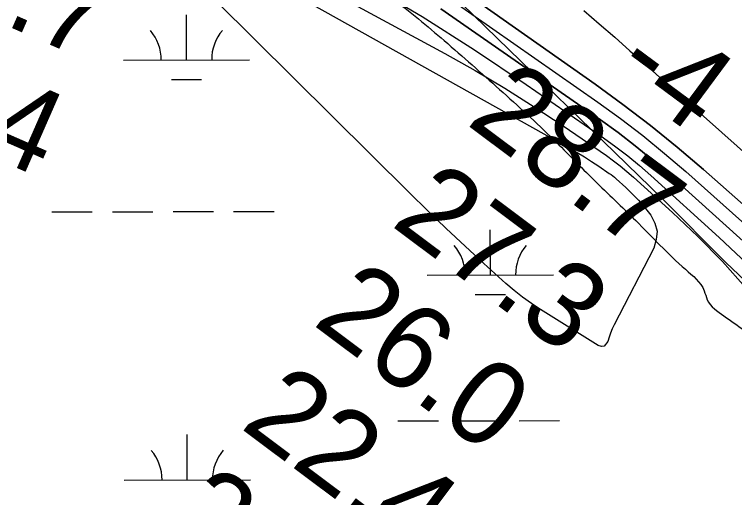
# Model space of a CAD drawing. Extents: x 3329297 to 3367176, y 649250 to 674653.
# Drawn here: x 3337281 to 3337851, y 667108 to 667490 of the extents above; entities that cross this region are included whole.
import ezdxf

# ---------------------------------------------------------------- set-up
doc = ezdxf.new("R2010")
doc.units = 0
for name, color, linetype in [('V-RIVR-EDGE', 7, 'Continuous'), ('V-RIVR-RANG', 7, 'Continuous'), ('V-SITE-VEGE', 7, 'Continuous'), ('V-TOPO-DPTH', 7, 'Continuous'), ('V-TOPO-MAJR', 7, 'Continuous'), ('V-TOPO-MINR', 7, 'Continuous'), ('V-TOPO-WATR', 7, 'Continuous'), ('V-WETL-SWMP', 7, 'Continuous')]:
    doc.layers.add(name, color=color, linetype=linetype)

msp = doc.modelspace()

# ---------------------------------------------------------------- linework, layer by layer
at = {"layer": 'V-RIVR-EDGE'}
msp.add_spline([(3333408.6727218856, 669402.2502367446), (3333456.1886436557, 669390.7090641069), (3333480.632804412, 669386.5037801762), (3333498.4442359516, 669381.9004130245), (3333510.874581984, 669380.2117401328), (3333522.0532843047, 669375.2102897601), (3333537.7912833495, 669370.1975655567), (3333569.2775303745, 669364.3169323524), (3333591.646208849, 669358.8733283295), (3333623.1242567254, 669349.6768429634), (3333650.8740207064, 669341.3185446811), (3333676.1368955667, 669332.9663957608), (3333726.255338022, 669319.1644934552), (3333778.852470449, 669302.0405896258), (3333791.695248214, 669299.5219287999), (3333813.647395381, 669293.2503866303), (3333833.9385417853, 669285.739499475), (3333853.8131568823, 669277.4006741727), (3333866.2476024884, 669277.3699273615), (3333927.544747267, 669258.5665746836), (3333978.897410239, 669241.0312640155), (3334054.6962837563, 669220.1196324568), (3334082.033616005, 669212.5913221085), (3334104.3992197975, 669205.9042735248), (3334133.3862789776, 669195.0560114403), (3334212.0762741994, 669169.9923904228), (3334258.8747649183, 669154.5407611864), (3334287.450417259, 669144.9369685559), (3334323.8991686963, 669134.4847399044), (3334362.8276349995, 669121.1249912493), (3334397.6153856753, 669109.4334176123), (3334435.2973327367, 669094.8332990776), (3334441.920837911, 669091.5010486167), (3334451.864294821, 669089.8185250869), (3334460.968539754, 669083.9932361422), (3334464.6957987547, 669082.7405675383), (3334470.5005898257, 669083.555182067), (3334476.295131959, 669080.2249813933), (3334476.699364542, 669076.0791412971), (3334486.638721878, 669072.7386916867), (3334503.2159328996, 669071.8687328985), (3334523.51425356, 669067.2592163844), (3334538.4212397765, 669061.419578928), (3334550.425830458, 669055.1726342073), (3334564.912185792, 669046.8471325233), (3334575.678456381, 669042.6756700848), (3334598.8740481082, 669036.4010532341), (3334626.2165048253, 669030.9451504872), (3334690.8459000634, 669018.7653029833), (3334721.0958767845, 669015.7891151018), (3334733.1158408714, 669015.7593931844), (3334745.124531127, 669011.1703745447), (3334755.067988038, 669009.4878510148), (3334769.572791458, 669008.623016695), (3334791.1155815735, 669004.4249070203), (3334799.8196934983, 669004.4033842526), (3334813.49860856, 669004.784044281), (3334832.5524597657, 668999.7631209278), (3334841.6679785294, 668998.4971287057), (3334844.560125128, 668994.7596207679), (3334856.983296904, 668990.1695772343), (3334864.0141093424, 668983.934931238), (3334870.21595874, 668977.7023350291), (3334876.8292149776, 668970.2252693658), (3334882.2133751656, 668968.554019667), (3334894.6406465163, 668965.6219022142), (3334904.173721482, 668965.5983296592), (3334918.263018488, 668964.3200387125), (3334926.5505991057, 668963.4705777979), (3334936.0713753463, 668958.4732270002), (3334945.1674211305, 668949.3320858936), (3334956.7524058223, 668941.0137584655), (3334959.6548013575, 668941.4210657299), (3334971.6747654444, 668941.3913438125), (3334983.2812729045, 668941.777128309), (3334993.2216551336, 668938.8511602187), (3335003.5672948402, 668932.1938335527), (3335011.4250205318, 668925.1281747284), (3335021.774759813, 668920.1287741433), (3335034.198956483, 668915.9532121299), (3335054.9127835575, 668911.7571522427), (3335056.9780169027, 668908.8506571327), (3335064.8408670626, 668903.8574059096), (3335073.5357549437, 668900.1055494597), (3335080.9912978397, 668898.0146937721), (3335087.623002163, 668897.9982954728), (3335095.083669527, 668897.9798473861), (3335097.5633843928, 668895.0723273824), (3335105.0076534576, 668888.422174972), (3335114.110873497, 668882.1824045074), (3335138.1282540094, 668873.0043672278), (3335159.659770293, 668864.2469608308), (3335185.7382845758, 668850.5045023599), (3335195.2426625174, 668838.8754472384), (3335210.971437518, 668830.132389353), (3335229.1973505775, 668825.5279973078), (3335249.9019536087, 668817.6016037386), (3335252.3734693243, 668811.3782315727), (3335261.477714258, 668805.5529426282), (3335272.651292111, 668798.4790846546), (3335296.262390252, 668792.61792443), (3335327.3136578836, 668778.4486857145), (3335359.187739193, 668761.7905080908), (3335399.3381272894, 668739.7235728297), (3335432.4566780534, 668723.4768020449), (3335466.406241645, 668708.0569445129), (3335508.6372364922, 668689.3007369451), (3335535.5416391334, 668674.312784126), (3335583.9837074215, 668653.0543140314), (3335614.618443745, 668638.0571371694), (3335645.2572796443, 668624.7178863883), (3335682.08669111, 668600.586742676), (3335715.19601783, 668580.6096382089), (3335752.4522095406, 668561.4512478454), (3335771.912343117, 668553.1134474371), (3335793.8685898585, 668548.4998313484), (3335846.449323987, 668524.7442231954), (3335870.8791362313, 668514.7361979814), (3335887.859554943, 668509.3059175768), (3335894.885242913, 668500.9988639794), (3335912.676176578, 668488.1058664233), (3335927.5729138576, 668478.1214137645), (3335958.630330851, 668466.4390641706), (3335986.7812527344, 668452.6914812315), (3336001.2635084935, 668442.7080534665), (3336018.651234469, 668434.3753775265), (3336038.942380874, 668426.8644903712), (3336117.1820232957, 668387.2950410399), (3336184.2337393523, 668348.9967083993), (3336223.139657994, 668326.5183662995), (3336257.490379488, 668305.7092241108), (3336289.353186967, 668284.4917497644), (3336317.086552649, 668269.5017471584), (3336332.8173774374, 668261.5876523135), (3336456.5925930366, 668198.6944995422), (3336509.163078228, 668170.7940761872), (3336541.4485663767, 668152.8914291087), (3336585.7417198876, 668129.9852818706), (3336625.8992822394, 668110.8197172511), (3336652.80880935, 668097.9041720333), (3336753.3853585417, 668040.0421915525), (3336798.0847944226, 668013.8191672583), (3336819.6070866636, 668001.3314271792), (3336844.0256250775, 667986.7641052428), (3336862.231040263, 667973.8700827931), (3336893.6783413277, 667952.2391518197), (3336928.0331623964, 667933.0879357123), (3336960.3176256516, 667914.7708071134), (3336990.525581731, 667894.8008769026), (3337029.4202265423, 667867.7632380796), (3337069.147933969, 667842.3814755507), (3337101.0312393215, 667829.4536316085), (3337126.7014214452, 667818.199087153), (3337166.0084979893, 667790.3314603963), (3337200.355119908, 667767.8643921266), (3337228.4896434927, 667747.4851048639), (3337263.2538216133, 667726.2604562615), (3337288.909655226, 667709.2031705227), (3337372.5068105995, 667657.1859519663), (3337387.8067555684, 667642.6411776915), (3337413.867846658, 667621.8525333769), (3337448.62690031, 667598.5554771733), (3337473.4465966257, 667578.5988705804), (3337509.0233394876, 667550.7404678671), (3337579.3683600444, 667503.3153426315), (3337621.147977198, 667469.6388252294), (3337664.987703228, 667430.9834051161), (3337707.995391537, 667391.0865902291), (3337739.83155178, 667359.0925963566), (3337772.911156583, 667327.095527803), (3337812.19158589, 667288.4513815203), (3337827.070899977, 667271.4207430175), (3337829.540365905, 667264.3684078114), (3337842.772002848, 667251.4866840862), (3337873.3852164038, 667227.7853952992), (3337886.2023718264, 667214.9046964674), (3337903.1540935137, 667197.8689334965), (3337949.444837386, 667144.7005108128), (3337971.3600883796, 667123.5076339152), (3337996.1623615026, 667096.5048414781), (3338024.281511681, 667069.9083314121), (3338047.015476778, 667044.5685895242), (3338075.5337350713, 667011.7538317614), (3338104.875831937, 666976.8646166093), (3338113.5512468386, 666965.2376112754), (3338176.78038878, 666889.6451658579), (3338206.111211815, 666850.1966539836), (3338224.286905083, 666825.2826674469), (3338246.1878075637, 666798.2870492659), (3338263.5365875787, 666774.2040755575), (3338301.946033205, 666718.5682367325), (3338311.8587433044, 666704.451267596), (3338327.9712530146, 666683.2727392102), (3338335.393999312, 666667.918474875), (3338348.5989890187, 666644.2602316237), (3338362.6493400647, 666627.2316429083), (3338385.377155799, 666599.4050118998), (3338404.3818121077, 666574.4889755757), (3338412.640695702, 666562.0340320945), (3338414.686456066, 666551.2523880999), (3338422.1020281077, 666532.9967531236), (3338443.144245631, 666493.9832206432), (3338455.938853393, 666471.9839283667), (3338475.364140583, 666449.5537562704), (3338483.2228911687, 666442.9025789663), (3338498.1001554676, 666425.0429774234), (3338521.619013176, 666381.8784803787), (3338562.4938251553, 666317.5323802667), (3338585.6381721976, 666290.5336874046), (3338600.4857145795, 666260.654121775), (3338619.8659064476, 666219.9867627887), (3338640.9050492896, 666179.7297857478), (3338652.474660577, 666165.1942355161), (3338660.7232952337, 666148.5944768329), (3338708.98190755, 666053.1438146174), (3338735.395986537, 666007.4852541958), (3338756.445378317, 665971.3730923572), (3338777.085413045, 665937.3343630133), (3338810.119922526, 665887.1001075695), (3338828.6711513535, 665846.4347983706), (3338853.8315368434, 665796.6344974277), (3338873.6159612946, 665751.8212983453), (3338895.0726603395, 665712.8067409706), (3338903.7255275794, 665692.0611421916), (3338916.509886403, 665665.9170347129), (3338933.842268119, 665635.2023566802), (3338944.1407627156, 665609.4788800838), (3338956.4993661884, 665578.7765007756), (3338961.8548293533, 665565.4997685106), (3338976.7208198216, 665543.0808702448), (3338984.9725291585, 665527.7245561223), (3338995.2935714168, 665511.1196729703), (3339011.776492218, 665472.1174143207), (3339026.61583545, 665438.9219965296), (3339039.8146757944, 665412.776864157), (3339047.6160323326, 665382.9147217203), (3339085.518756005, 665289.9765709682), (3339099.521961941, 665253.8818323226), (3339113.537466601, 665222.7608719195), (3339126.3115764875, 665192.4719492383), (3339138.66710528, 665160.5261253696), (3339164.1968769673, 665092.4876126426), (3339180.2714656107, 665055.9732680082), (3339203.736003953, 664990.8412503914), (3339215.6709018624, 664956.4095622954), (3339231.2756647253, 664897.5142404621), (3339241.1391799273, 664863.5021583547), (3339253.8948417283, 664825.7525683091), (3339262.1168291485, 664798.3762901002), (3339275.2900471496, 664761.8691197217), (3339290.5336229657, 664724.5278618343), (3339306.203979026, 664692.1593572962), (3339318.964765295, 664656.4821748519), (3339324.3038301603, 664636.5737382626), (3339336.6409108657, 664597.1672470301), (3339352.318441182, 664567.7001131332), (3339365.5090823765, 664538.2391285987), (3339372.0946664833, 664519.571061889), (3339374.1014808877, 664493.0391201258), (3339373.2376714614, 664478.9487982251), (3339373.218198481, 664471.0736493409), (3339377.310744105, 664449.9248428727), (3339393.81416278, 664419.2122146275), (3339410.3083574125, 664384.7692527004), (3339423.473376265, 664344.9462301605), (3339458.488052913, 664257.4035134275), (3339469.999245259, 664219.2425165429), (3339470.384004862, 664207.2215275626), (3339477.7913777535, 664185.6500404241), (3339481.0559852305, 664164.9177652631), (3339486.3827513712, 664140.0355504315), (3339490.074139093, 664124.2760286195), (3339499.5651934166, 664107.2587137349), (3339512.7363616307, 664069.9225803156), (3339523.8248733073, 664028.4467561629), (3339527.4803897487, 663998.1803811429), (3339528.238635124, 663969.5791064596), (3339525.707675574, 663951.762550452), (3339522.3764500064, 663945.5535267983), (3339521.1176320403, 663939.3393786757), (3339523.9841562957, 663925.2398327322), (3339554.1172951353, 663875.0127515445), (3339569.3567713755, 663836.013567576), (3339574.2506079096, 663803.671710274), (3339577.0792110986, 663774.2363480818), (3339586.9191537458, 663730.6911910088), (3339599.6707159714, 663691.2836748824), (3339610.337571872, 663646.907504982), (3339623.109631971, 663615.7896192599), (3339630.5211044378, 663595.8760582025), (3339633.8369565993, 663595.867859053), (3339642.963749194, 663599.1611635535), (3339642.95145047, 663594.1873853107), (3339646.19760986, 663565.9944427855), (3339654.4124230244, 663535.7167939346), (3339664.2810626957, 663503.7771194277), (3339677.0346747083, 663465.1985663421), (3339691.8617192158, 663427.0293703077), (3339697.1997591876, 663406.7064521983), (3339697.163887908, 663392.1995989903), (3339697.1362157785, 663381.008597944), (3339704.945771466, 663354.4623076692), (3339710.6767701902, 663325.4342527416), (3339723.838714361, 663284.3677856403), (3339738.66883355, 663247.4420341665), (3339746.0680072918, 663222.5546948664), (3339747.677763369, 663203.069963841), (3339746.386148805, 663183.5924070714), (3339745.485443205, 663154.5807504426), (3339745.0115178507, 663130.5418471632), (3339742.911438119, 663119.3559705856), (3339739.5658640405, 663107.3442056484), (3339737.017481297, 663082.4814637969), (3339735.309335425, 663062.1759688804), (3339736.911917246, 663039.7898672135), (3339742.242782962, 663016.5655784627), (3339743.8884103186, 663011.5877006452), (3339748.0332255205, 663011.5774517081), (3339751.7584347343, 663009.4958200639), (3339753.8134191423, 663002.4445097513), (3339760.0162934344, 662996.6263950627), (3339761.245389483, 662990.8205790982), (3339763.695382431, 662975.8930950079), (3339763.2286313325, 662954.7555623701), (3339760.681273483, 662930.3073020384), (3339757.773753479, 662927.827587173), (3339749.0686166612, 662927.4346284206), (3339743.2658753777, 662927.4489769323), (3339738.698379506, 662924.1443986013), (3339734.9526724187, 662917.9363998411), (3339730.3882512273, 662915.8752660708), (3339727.477656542, 662912.1521066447), (3339727.0519011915, 662907.5938348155), (3339732.421712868, 662900.1198438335), (3339737.35654515, 662884.3572473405), (3339741.878945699, 662869.4246387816), (3339745.186598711, 662866.1005874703), (3339748.091044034, 662867.336857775), (3339750.602530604, 662877.2782648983), (3339752.6790377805, 662878.9310665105), (3339754.3287647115, 662875.611114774), (3339755.552736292, 662867.7328912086), (3339761.748436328, 662859.0134058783), (3339764.214827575, 662850.7176261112), (3339762.540503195, 662844.0900213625), (3339761.6572207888, 662822.1245505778), (3339758.317796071, 662812.5996747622), (3339756.6332227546, 662801.8272548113), (3339759.4905229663, 662783.9973751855), (3339757.4068415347, 662779.4432029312), (3339754.8933051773, 662768.6728327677), (3339755.279089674, 662757.0663253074), (3339757.7475307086, 662749.5995085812), (3339761.867748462, 662739.6417031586), (3339755.6290028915, 662730.952964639), (3339746.4612145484, 662711.0803993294), (3339737.739679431, 662704.055736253), (3339732.763851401, 662703.239071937), (3339730.26876313, 662699.9293691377), (3339733.558992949, 662689.5591319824), (3339736.8440983, 662677.1164872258), (3339737.236032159, 662667.9968688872), (3339731.8262496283, 662659.3060805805), (3339726.401093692, 662644.39806947), (3339724.3204869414, 662641.0873417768), (3339729.6892737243, 662633.1988692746), (3339729.674925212, 662627.3961279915), (3339727.1829116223, 662625.3298697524), (3339721.795676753, 662625.7576748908), (3339721.7700544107, 662615.3956368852), (3339722.9684036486, 662597.1553753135), (3339722.8782130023, 662560.6810015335), (3339725.302583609, 662535.3914794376), (3339725.2656874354, 662520.4701447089), (3339726.839572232, 662486.4785604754), (3339724.295289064, 662463.2737447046), (3339713.0427943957, 662438.4325256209), (3339703.8709064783, 662416.9020342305), (3339699.6635727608, 662391.6289104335), (3339692.887358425, 662333.2034143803), (3339688.2409457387, 662297.9837589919), (3339687.3535637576, 662274.3603621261), (3339683.5781347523, 662256.1323992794), (3339676.077496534, 662239.9860680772), (3339666.0725460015, 662216.7997003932), (3339659.795879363, 662192.7751456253), (3339656.8422391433, 662171.6437623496), (3339654.6570932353, 662126.0559195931), (3339650.425162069, 662090.8352393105), (3339644.542479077, 662058.5200292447), (3339643.666370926, 662039.4559291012), (3339638.218667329, 662015.4293245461), (3339634.446313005, 661998.4448062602), (3339628.5779785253, 661971.9323374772), (3339618.9803352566, 661945.8435742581), (3339616.461674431, 661933.0007964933), (3339617.227094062, 661907.3008924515), (3339619.634041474, 661874.9651845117), (3339617.096932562, 661854.6617393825), (3339612.9295696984, 661845.5533948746), (3339610.8346144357, 661836.4399258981), (3339609.9892530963, 661829.8102713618), (3339609.965680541, 661820.2771963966), (3339609.942107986, 661810.7441214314), (3339603.7084868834, 661804.1277905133), (3339600.795842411, 661799.5756680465), (3339598.6875635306, 661785.0739393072), (3339594.933657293, 661775.5500883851), (3339590.3343897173, 661759.3965829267), (3339588.631368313, 661741.1634956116), (3339585.7105246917, 661733.2955209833), (3339580.722397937, 661727.5050784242), (3339574.0814695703, 661723.7911430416), (3339572.818552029, 661715.9190688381), (3339571.9342447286, 661693.5391165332), (3339563.9637807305, 661655.0118081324), (3339553.9137348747, 661613.5882535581), (3339540.5539862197, 661574.6597872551), (3339527.603594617, 661533.6578884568), (3339508.4472540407, 661497.230659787), (3339490.1075777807, 661455.8276030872), (3339486.769177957, 661446.7172087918), (3339487.148813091, 661432.62381221), (3339486.2696302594, 661412.3162675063), (3339484.591206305, 661404.0307366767), (3339476.68531061, 661391.61576405), (3339467.94942698, 661378.7883596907), (3339452.99427076, 661365.1473656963), (3339446.7729483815, 661363.5048130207), (3339440.969182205, 661363.1046800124), (3339433.902498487, 661354.8324728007), (3339423.5189377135, 661346.1539832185), (3339398.2068679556, 661334.6110191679), (3339381.1936526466, 661326.7778909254), (3339369.985228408, 661319.7593772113), (3339357.514911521, 661305.2832708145), (3339344.6034658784, 661280.0316697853), (3339332.9723609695, 661269.6983288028), (3339320.9370234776, 661263.5108279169), (3339313.88981274, 661263.1137695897), (3339310.1666533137, 661266.0243642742), (3339308.108594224, 661271.8322300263), (3339302.7459568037, 661282.2075916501), (3339298.6113905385, 661286.3626557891), (3339290.7423910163, 661288.8690178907), (3339284.9396497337, 661288.8833664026), (3339274.9838940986, 661285.5921116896), (3339261.2752571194, 661273.1914875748), (3339255.456117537, 661266.574131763), (3339248.8223634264, 661265.7615670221), (3339234.7269170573, 661264.5529688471), (3339224.3638541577, 661264.1641096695), (3339216.476406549, 661259.2098044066), (3339211.8996866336, 661252.1748923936), (3339209.4035734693, 661248.4507080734), (3339211.04202657, 661240.5714596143), (3339215.5736511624, 661229.3691847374), (3339215.521381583, 661208.2306272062), (3339213.4069533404, 661191.2420093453), (3339208.832283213, 661185.0360603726), (3339198.8457807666, 661169.3103600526), (3339190.952183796, 661161.8691656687), (3339179.344651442, 661161.068899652), (3339154.487034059, 661165.6896899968), (3339127.9735403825, 661171.1435429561), (3339111.4065782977, 661176.158316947), (3339105.1893554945, 661176.1736903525), (3339096.8946006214, 661174.1217806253), (3339090.6640541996, 661168.7488942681), (3339085.6615789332, 661157.1557104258), (3339071.9488423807, 661143.0971602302), (3339054.9223034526, 661129.8757722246), (3339020.0781836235, 661118.7708622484), (3338993.5298435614, 661110.1323435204), (3338978.5828864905, 661099.8072016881), (3338965.285656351, 661086.162108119), (3338953.6268793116, 661064.6377660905), (3338937.398556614, 661038.9798826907)], degree=3, dxfattribs=at)
at = {"layer": 'V-SITE-VEGE'}
for p, q in [((3337635.157, 667498.7570000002), (3337793.6950000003, 667344.5350000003)), ((3337793.6950000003, 667344.5350000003), (3337844.33, 667293.826)), ((3337844.33, 667293.826), (3337887.563, 667252.334))]:
    msp.add_line(p, q, dxfattribs=at)
at = {"layer": 'V-TOPO-DPTH'}
for points in [[(3338119.533250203, 667109.0054915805), (3337826.4381179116, 667367.4799016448), (3337805.6256127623, 667385.2351468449), (3337784.4425174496, 667402.5207111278), (3337762.7035368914, 667419.1017540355), (3337740.5939661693, 667435.2131160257), (3337395.644255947, 667678.0103181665)], [(3337395.644255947, 667678.0103181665), (3337740.5939661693, 667435.2131160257), (3337762.7035368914, 667419.1017540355), (3337784.4425174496, 667402.5207111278), (3337805.6256127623, 667385.2351468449), (3337826.4381179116, 667367.4799016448), (3338119.533250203, 667109.0054915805)], [(3337879.7347103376, 667291.2901476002), (3337798.5624550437, 667364.3337092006), (3337785.639924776, 667375.5305587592), (3337772.45202055, 667386.3926085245), (3337758.866055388, 667396.7524586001), (3337745.014716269, 667406.7775088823), (3337618.5243307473, 667494.7574072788)]]:
    msp.add_lwpolyline(points, dxfattribs=at)
at = {"layer": 'V-TOPO-MAJR'}
for points in [[(3337789.70658172, 667318.6176948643), (3337789.1376322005, 667311.971172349), (3337787.0562444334, 667305.194071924), (3337755.751922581, 667244.4700620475), (3337754.237966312, 667241.2518152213), (3337752.8844570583, 667237.97401646), (3337751.771618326, 667234.6068897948), (3337750.819226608, 667231.1802111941), (3337747.7707903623, 667227.6216965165), (3337745.598362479, 667227.4242353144), (3337743.1018297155, 667228.0176721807), (3337697.2966854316, 667256.6163817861), (3337690.1331988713, 667261.3605888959), (3337683.154515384, 667266.3492056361), (3337676.453036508, 667271.7044368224), (3337669.936360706, 667277.3040776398), (3337652.5426855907, 667293.080398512), (3337637.5630133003, 667306.8521360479), (3337622.7090418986, 667320.756361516), (3337608.04362183, 667334.8593188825), (3337593.50390265, 667349.094764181), (3337379.093370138, 667561.8644082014)], [(3337447.513030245, 667537.1292033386), (3337720.4271178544, 667384.5265890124), (3337726.3123716, 667381.1304182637), (3337732.1330559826, 667377.6300929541), (3337737.8568863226, 667373.9735358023), (3337743.5161473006, 667370.2128240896), (3337751.8932044, 667364.4811165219), (3337753.2934642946, 667363.4802000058), (3337755.9918874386, 667361.3490915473), (3337757.290050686, 667360.2188996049), (3337765.075925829, 667353.1541289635), (3337770.101120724, 667348.3320254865), (3337774.9357658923, 667343.3355575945), (3337779.484586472, 667338.0775430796), (3337783.8428573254, 667332.6451641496), (3337784.7947277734, 667331.3884282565), (3337788.00687387, 667325.0683505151), (3337789.70658172, 667318.6176948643)]]:
    msp.add_lwpolyline(points, dxfattribs=at)
at = {"layer": 'V-TOPO-MINR'}
for points in [[(3337509.8852673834, 667583.9141446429), (3337742.7860743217, 667420.9723629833), (3337760.7717540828, 667407.9108996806), (3337778.4336064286, 667394.4400318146), (3337795.6097176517, 667380.3550571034), (3337812.4620014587, 667365.8606778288), (3337987.4234661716, 667209.9283724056)], [(3337424.447443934, 667566.1143266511), (3337621.507943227, 667459.4992097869), (3337645.5256862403, 667446.0041007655), (3337669.237116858, 667432.0084879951), (3337692.4890788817, 667417.2621196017), (3337715.4347285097, 667402.0152474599), (3337749.5688680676, 667378.5385279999), (3337755.131181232, 667374.5451467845), (3337760.5792742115, 667370.4075070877), (3337765.856036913, 667366.0534796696), (3337771.018579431, 667361.55519377), (3337801.9715754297, 667333.4658671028), (3337822.0392489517, 667314.358410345), (3337841.463173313, 667294.6462942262), (3337859.921473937, 667274.0271890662)], [(3337561.483919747, 667514.0000569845), (3337603.711405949, 667488.8236136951), (3337645.1348065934, 667462.3450229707), (3337686.0221501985, 667434.9983339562), (3337747.275993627, 667392.6348509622), (3337756.9858199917, 667385.6313812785), (3337766.499491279, 667378.380825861), (3337775.7189299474, 667370.7596418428), (3337784.742213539, 667362.8913720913), (3337838.8674339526, 667313.7750577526), (3337874.1702235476, 667280.5427601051)], [(3337618.5243307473, 667494.7574072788), (3337745.014716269, 667406.7775088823), (3337758.866055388, 667396.7524586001), (3337772.45202055, 667386.3926085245), (3337785.639924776, 667375.5305587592), (3337798.5624550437, 667364.3337092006), (3337879.7347103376, 667291.2901476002)], [(3337731.694643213, 667493.508114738), (3337743.947657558, 667482.9594739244), (3337756.15452264, 667472.3580430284), (3337768.29216383, 667461.6774270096), (3337780.383655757, 667450.9440209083), (3337794.651839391, 667438.1951819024), (3337799.575634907, 667433.7977318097), (3337804.500778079, 667429.4017923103), (3337809.4279427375, 667425.0081187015), (3337814.3564550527, 667420.6159556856), (3337906.5334274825, 667338.508244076)]]:
    msp.add_lwpolyline(points, dxfattribs=at)
at = {"layer": 'V-TOPO-WATR'}
msp.add_lwpolyline([(3337395.644255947, 667678.0103181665), (3337740.5939661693, 667435.2131160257), (3337762.7035368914, 667419.1017540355), (3337784.4425174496, 667402.5207111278), (3337805.6256127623, 667385.2351468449), (3337826.4381179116, 667367.4799016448), (3338119.533250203, 667109.0054915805)], dxfattribs=at)
at = {"layer": 'V-WETL-SWMP'}
for p, q in [((3337635.156599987, 667498.7530022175), (3337793.6926091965, 667344.5300285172)), ((3337416.8532342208, 667454.2283734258), (3337416.7851842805, 667490.2283043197)), ((3337366.8533243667, 667454.1338642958), (3337466.8531440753, 667454.3228825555)), ((3337404.8824247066, 667438.7747208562), (3337428.8823814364, 667438.8200852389)), ((3337793.6926091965, 667344.5300285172), (3337844.327612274, 667293.8230373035)), ((3337310.2363941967, 667333.9556492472), (3337342.236336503, 667334.0161350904)), ((3337358.2363076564, 667334.0463780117), (3337390.2362499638, 667334.1068638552)), ((3337406.236221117, 667334.1371067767), (3337438.2361634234, 667334.1975926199)), ((3337454.236134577, 667334.2278355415), (3337486.236076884, 667334.2883213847)), ((3337657.6476844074, 667283.870237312), (3337657.579634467, 667319.8701682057)), ((3337844.3276122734, 667293.8230373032), (3337887.560614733, 667252.3290443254)), ((3337607.6477745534, 667283.7757281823), (3337707.6475942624, 667283.964746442)), ((3337645.6768748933, 667268.4165847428), (3337669.676831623, 667268.4619491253)), ((3337584.45801511, 667168.2997043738), (3337616.4579574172, 667168.3601902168)), ((3337632.4579285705, 667168.3904331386), (3337664.4578708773, 667168.4509189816)), ((3337680.4578420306, 667168.4811619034), (3337712.457784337, 667168.5416477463)), ((3337417.4820818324, 667121.5540120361), (3337417.414031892, 667157.55394293)), ((3337367.482171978, 667121.4595029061), (3337467.481991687, 667121.6485211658))]:
    msp.add_line(p, q, dxfattribs=at)
for centre, radius, start, end in [((3337361.609500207, 667454.5987564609), 35.24628790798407, 359.3364795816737, 40.88013791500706), ((3337472.095173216, 667454.807594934), 35.24628790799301, 139.33647639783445, 180.88013473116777), ((3337602.403950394, 667284.2406203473), 35.24628790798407, 359.3364795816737, 40.88013791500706), ((3337712.8896234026, 667284.4494588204), 35.24628790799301, 139.33647639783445, 180.88013473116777), ((3337362.2383478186, 667121.9243950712), 35.24628790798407, 359.3364795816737, 40.88013791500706), ((3337472.7240208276, 667122.1332335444), 35.24628790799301, 139.33647639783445, 180.88013473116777)]:
    msp.add_arc(centre, radius, start, end, dxfattribs=at)

# ---------------------------------------------------------------- texts
at = {"layer": 'V-RIVR-RANG'}
for s, height, rotation, p in [('25.7', 66.99999999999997, 336.31832571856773, (3337179.9374357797, 667522.9257492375)), ('24.4', 66.99999999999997, 336.31832571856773, (3337139.9914357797, 667431.2507492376)), ('-4', 67, 323.4833888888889, (3337753.0154699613, 667442.2597921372)), ('28.7', 67, 323.1983257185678, (3337637.56355921, 667404.0504357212)), ('27.3', 67, 323.1983257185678, (3337577.85955921, 667323.8294357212)), ('26.0', 67, 323.1983257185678, (3337515.8322280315, 667245.3466153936)), ('22.4', 67, 323.1983257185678, (3337458.4515592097, 667163.3874357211)), ('21.4', 67, 323.1983257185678, (3337398.74755921, 667083.1664357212))]:
    msp.add_text(s, height=height, rotation=rotation, dxfattribs=at).set_placement(p)

doc.saveas('drawing.dxf')
